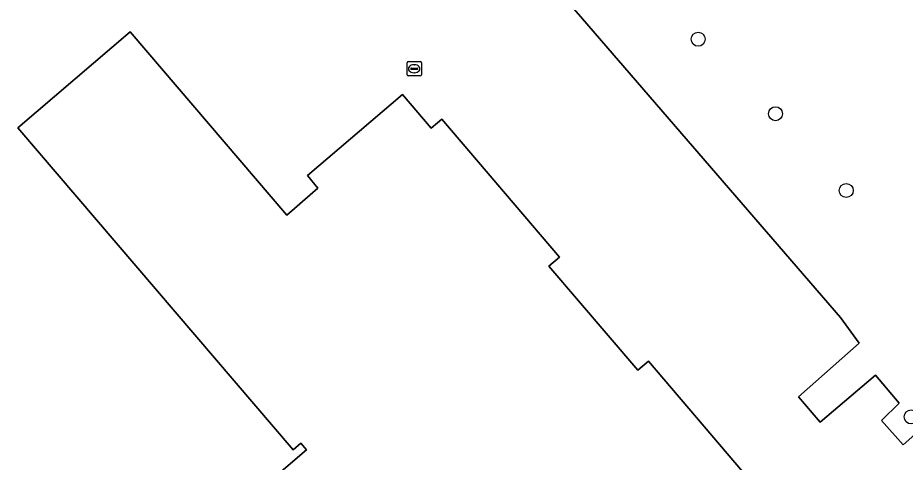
# Model space of a CAD drawing. Extents: x 162184 to 163154, y 385507 to 386516.
# Drawn here: x 162977.2 to 163039.1, y 386424.6 to 386455.6 of the extents above; entities that cross this region are included whole.
import ezdxf

# ---------------------------------------------------------------- set-up
doc = ezdxf.new("R2010")
doc.units = 0
for name, color, linetype in [('IMGEO_Boom', 7, 'Continuous'), ('IMGEO_Erf', 7, 'Continuous'), ('IMGEO_Groenvoorziening', 7, 'Continuous'), ('IMGEO_Hek', 7, 'Continuous'), ('IMGEO_Pand', 7, 'Continuous'), ('IMGEO_Rioolput', 7, 'Continuous')]:
    doc.layers.add(name, color=color, linetype=linetype)

msp = doc.modelspace()

# ---------------------------------------------------------------- linework, layer by layer
at = {"layer": 'IMGEO_Boom'}
for centre in [(163024.632, 386454.135), (163030.026, 386448.94), (163034.964, 386443.581), (163039.494, 386427.787)]:
    msp.add_circle(centre, 0.489, dxfattribs=at)
at = {"layer": 'IMGEO_Erf'}
for points in [[(163040.166, 386426.923), (163038.926, 386425.84), (163037.419, 386427.543), (163038.66, 386428.736), (163037.001, 386430.691), (163033.145, 386427.421), (163031.636, 386429.187), (163035.876, 386432.926), (163034.57, 386434.717), (163013.916, 386458.655), (163012.707, 386459.987), (163011.476, 386461.297), (163010.203, 386462.563)], [(162982.8, 386413.081), (162997.312, 386425.499), (162996.922, 386425.955), (162996.383, 386425.493), (162977.16, 386447.944), (162984.997, 386454.649), (162995.94, 386441.867), (162997.554, 386443.276), (162998.089, 386443.743), (162997.364, 386444.626), (163004, 386450.267), (163005.999, 386447.92), (163006.741, 386448.563), (163014.962, 386438.938), (163014.216, 386438.302), (163020.418, 386431.043), (163021.164, 386431.679), (163030.55, 386420.675)]]:
    msp.add_lwpolyline(points, dxfattribs=at)
at = {"layer": 'IMGEO_Groenvoorziening'}
msp.add_lwpolyline([(163010.203, 386462.563), (163011.476, 386461.297), (163012.707, 386459.987), (163013.916, 386458.655), (163034.57, 386434.717), (163035.876, 386432.926), (163031.636, 386429.187), (163033.145, 386427.421), (163037.001, 386430.691), (163038.66, 386428.736), (163037.419, 386427.543), (163038.926, 386425.84), (163040.166, 386426.923)], dxfattribs=at)
at = {"layer": 'IMGEO_Hek'}
for points in [[(163013.916, 386458.655), (163034.57, 386434.717)], [(163035.876, 386432.926), (163031.636, 386429.187)]]:
    msp.add_lwpolyline(points, dxfattribs=at)
at = {"layer": 'IMGEO_Pand'}
msp.add_lwpolyline([(163030.55, 386420.675), (163021.164, 386431.679), (163020.418, 386431.043), (163014.216, 386438.302), (163014.962, 386438.938), (163006.741, 386448.563), (163005.999, 386447.92), (163004, 386450.267), (162997.364, 386444.626), (162998.089, 386443.743), (162997.554, 386443.276), (162995.94, 386441.867), (162984.997, 386454.649), (162977.16, 386447.944), (162996.383, 386425.493), (162996.922, 386425.955), (162997.312, 386425.499), (162982.8, 386413.081)], dxfattribs=at)
at = {"layer": 'IMGEO_Rioolput'}
for p, q in [((163004.32, 386451.646), (163004.32, 386452.498)), ((163004.395, 386452.572), (163005.247, 386452.572)), ((163004.579, 386452.066), (163004.579, 386452.078)), ((163005.017, 386452.029), (163004.619, 386452.029)), ((163004.622, 386452.115), (163005.02, 386452.115)), ((163004.808, 386452.352), (163004.833, 386452.352)), ((163005.063, 386452.078), (163005.063, 386452.066)), ((163005.321, 386452.498), (163005.321, 386451.646)), ((163005.247, 386451.572), (163004.395, 386451.572)), ((163004.831, 386451.792), (163004.806, 386451.792))]:
    msp.add_line(p, q, dxfattribs=at)
for points in [[(163004.32, 386451.646), (163004.32, 386452.498)], [(163004.395, 386452.572), (163005.247, 386452.572)], [(163005.321, 386452.498), (163005.321, 386451.646)], [(163005.247, 386451.572), (163004.395, 386451.572)]]:
    msp.add_lwpolyline(points, dxfattribs=at)
for centre, radius, start, end in [((163004.397, 386452.496), 0.0765, 91.55205, 178.44795), ((163004.397, 386452.496), 0.0765, 91.55205, 178.44795), ((163004.619, 386452.075), 0.0403, 85.87752, 175.75265), ((163004.616, 386452.065), 0.0366, 178.93798, 274.71019), ((163005.02, 386452.072), 0.043, 264.86636, 352.45326), ((163005.024, 386452.077), 0.0386, 1.73085, 96.63898), ((163005.245, 386452.496), 0.0765, 1.55205, 88.44795), ((163005.245, 386452.496), 0.0765, 1.55205, 88.44795), ((163004.397, 386451.648), 0.0765, 181.55205, 268.44795), ((163004.397, 386451.648), 0.0765, 181.55205, 268.44795), ((163005.245, 386451.648), 0.0765, 271.55205, 358.44795), ((163005.245, 386451.648), 0.0765, 271.55205, 358.44795)]:
    msp.add_arc(centre, radius, start, end, dxfattribs=at)
for centre, major_axis, ratio, start_param, end_param in [((163004.807, 386452.072), (-0.387, 0.002), 0.722429, 4.712389, 7.853982), ((163004.832, 386452.072), (-0.39, 0.002), 0.717154, 1.570796, 4.712389)]:
    msp.add_ellipse(centre, major_axis=major_axis, ratio=ratio, start_param=start_param, end_param=end_param, dxfattribs=at)

doc.saveas('drawing.dxf')
